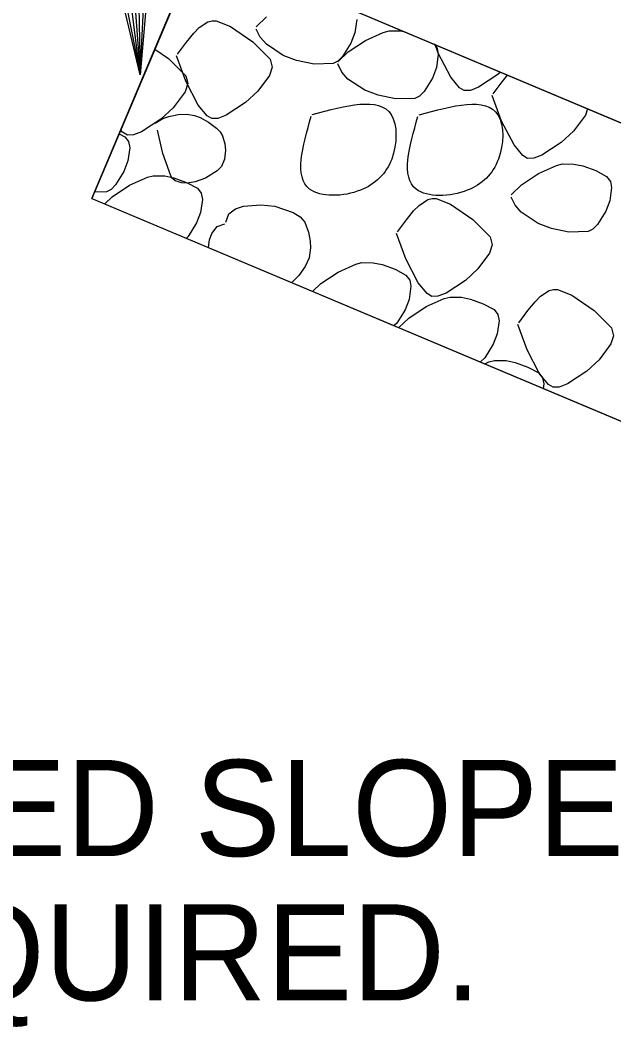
# Model space of a CAD drawing. Extents: x 3 to 3592, y -602 to 1171.
# Drawn here: x 2774.83 to 2796.43, y -287.04 to -250.42 of the extents above; entities that cross this region are included whole.
import ezdxf

# ---------------------------------------------------------------- set-up
doc = ezdxf.new("R2010")
doc.units = 0
doc.layers.add('2', color=7, linetype='Continuous')
doc.layers.add('3', color=7, linetype='Continuous')

msp = doc.modelspace()

# ---------------------------------------------------------------- linework, layer by layer
at = {"layer": '2'}
msp.add_line((2777.446, -256.901), (2781.327, -247.684), dxfattribs=at)
for points in [[(2791.968, -222.606), (2786.968, -222.606), (2776.968, -222.606), (2779.195, -252.409)], [(2764.046, -240.408), (2826.966, -266.901), (2872.927, -266.901), (2935.846, -240.408)], [(2779.425, -247.839), (2779.11, -248.032), (2779.195, -252.409), (2779.425, -247.839), (2779.607, -247.592), (2779.195, -252.409), (2778.654, -248.069), (2778.318, -247.935), (2779.195, -252.409), (2778.083, -247.705), (2778.318, -247.935)], [(2781.351, -250.688), (2781.662, -250.48)], [(2781.662, -250.48), (2781.817, -250.437)], [(2781.817, -250.437), (2781.969, -250.444)], [(2781.969, -250.444), (2782.48, -250.649)], [(2783.418, -250.661), (2783.794, -250.301)], [(2787.075, -250.395), (2787.006, -250.875)], [(2781.146, -250.892), (2781.351, -250.688)], [(2782.48, -250.649), (2783.297, -251.209)], [(2783.564, -251.036), (2783.418, -250.742)], [(2787.391, -251.154), (2788.041, -250.86)], [(2788.041, -250.86), (2788.255, -250.807)], [(2788.255, -250.807), (2788.67, -250.811)], [(2788.67, -250.811), (2788.833, -250.845)], [(2780.556, -251.655), (2780.882, -251.212)], [(2780.882, -251.212), (2781.146, -250.892)], [(2783.297, -251.209), (2783.928, -251.837)], [(2783.789, -251.294), (2783.564, -251.036)], [(2786.761, -251.571), (2787.391, -251.154)], [(2787.006, -250.875), (2786.863, -251.254)], [(2779.732, -251.471), (2780.224, -251.808)], [(2784.405, -251.697), (2783.789, -251.294)], [(2786.385, -251.93), (2786.761, -251.571)], [(2786.863, -251.254), (2786.56, -251.742)], [(2789.875, -251.284), (2790, -251.441)], [(2790.041, -251.62), (2789.924, -251.304)], [(2790, -251.441), (2790.043, -251.665)], [(2780.224, -251.808), (2780.855, -252.437)], [(2780.858, -252.639), (2780.515, -251.716)], [(2783.928, -251.837), (2784.002, -252.122)], [(2784.884, -251.88), (2784.405, -251.697)], [(2785.524, -252.015), (2784.884, -251.88)], [(2786.391, -251.907), (2786.225, -251.994)], [(2786.56, -251.742), (2786.391, -251.907)], [(2790.043, -251.665), (2789.973, -252.145)], [(2790.494, -252.489), (2790.041, -251.62)], [(2784.002, -252.122), (2783.906, -252.425)], [(2786.225, -251.994), (2785.524, -252.015)], [(2786.531, -252.305), (2786.385, -252.011)], [(2786.756, -252.563), (2786.531, -252.305)], [(2789.973, -252.145), (2789.83, -252.524)], [(2792.309, -252.309), (2792.211, -252.398)], [(2780.855, -252.437), (2780.929, -252.722)], [(2781.312, -253.507), (2780.858, -252.639)], [(2783.906, -252.425), (2783.478, -253.003)], [(2787.372, -252.967), (2786.756, -252.563)], [(2789.83, -252.524), (2789.527, -253.011)], [(2790.814, -252.874), (2790.494, -252.489)], [(2792.211, -252.398), (2791.508, -252.86)], [(2792.041, -253.102), (2792.367, -252.658)], [(2792.367, -252.658), (2792.566, -252.417)], [(2780.833, -253.024), (2780.405, -253.603)], [(2780.929, -252.722), (2780.833, -253.024)], [(2783.478, -253.003), (2783.029, -253.417)], [(2787.851, -253.15), (2787.372, -252.967)], [(2789.527, -253.011), (2789.359, -253.177)], [(2790.99, -252.979), (2790.814, -252.874)], [(2791.211, -252.974), (2790.99, -252.979)], [(2791.508, -252.86), (2791.211, -252.974)], [(2783.029, -253.417), (2782.326, -253.879)], [(2788.492, -253.285), (2787.851, -253.15)], [(2789.193, -253.263), (2788.492, -253.285)], [(2789.359, -253.177), (2789.193, -253.263)], [(2792.344, -254.086), (2792.001, -253.163)], [(2780.405, -253.603), (2779.956, -254.016)], [(2781.631, -253.893), (2781.312, -253.507)], [(2795.466, -253.638), (2795.392, -253.871)], [(2779.956, -254.016), (2779.253, -254.479)], [(2779.75, -254.16), (2780.029, -254)], [(2780.029, -254), (2780.246, -253.918)], [(2780.246, -253.918), (2780.576, -253.849)], [(2780.576, -253.849), (2780.902, -253.837)], [(2780.902, -253.837), (2781.179, -253.884)], [(2781.179, -253.884), (2781.382, -253.961)], [(2781.382, -253.961), (2781.681, -254.129)], [(2781.808, -253.998), (2781.631, -253.893)], [(2781.681, -254.129), (2781.972, -254.342)], [(2782.028, -253.992), (2781.808, -253.998)], [(2782.326, -253.879), (2782.028, -253.992)], [(2792.797, -254.954), (2792.344, -254.086)], [(2795.392, -253.871), (2794.964, -254.45)], [(2778.558, -254.493), (2778.493, -254.414)], [(2778.735, -254.598), (2778.558, -254.493)], [(2779.253, -254.479), (2778.955, -254.592)], [(2780.029, -255.266), (2779.831, -254.423)], [(2781.972, -254.342), (2782.105, -254.481)], [(2782.105, -254.481), (2782.191, -254.626)], [(2794.964, -254.45), (2794.514, -254.863)], [(2778.436, -254.549), (2778.639, -254.659)], [(2778.639, -254.659), (2778.78, -254.837)], [(2778.955, -254.592), (2778.735, -254.598)], [(2778.78, -254.837), (2778.823, -255.06)], [(2782.191, -254.626), (2782.28, -254.915)], [(2794.514, -254.863), (2793.811, -255.326)], [(2778.823, -255.06), (2778.754, -255.54)], [(2782.299, -255.143), (2782.261, -255.47)], [(2782.28, -254.915), (2782.299, -255.143)], [(2793.117, -255.34), (2792.797, -254.954)], [(2778.754, -255.54), (2778.61, -255.919)], [(2780.316, -256.079), (2780.029, -255.266)], [(2782.261, -255.47), (2782.154, -255.735)], [(2793.293, -255.445), (2793.117, -255.34)], [(2793.513, -255.439), (2793.293, -255.445)], [(2793.811, -255.326), (2793.513, -255.439)], [(2778.61, -255.919), (2778.307, -256.407)], [(2782.003, -255.903), (2781.578, -256.163)], [(2782.154, -255.735), (2782.003, -255.903)], [(2793.694, -255.996), (2794.345, -255.702)], [(2794.345, -255.702), (2794.558, -255.649)], [(2794.558, -255.649), (2794.974, -255.653)], [(2794.974, -255.653), (2795.299, -255.721)], [(2795.299, -255.721), (2795.769, -255.892)], [(2795.769, -255.892), (2796.163, -256.106)], [(2778.814, -256.424), (2779.464, -256.13)], [(2779.464, -256.13), (2779.678, -256.077)], [(2779.678, -256.077), (2780.093, -256.082)], [(2780.093, -256.082), (2780.419, -256.149)], [(2780.378, -256.183), (2780.316, -256.079)], [(2780.467, -256.26), (2780.378, -256.183)], [(2780.419, -256.149), (2780.888, -256.32)], [(2780.711, -256.338), (2780.467, -256.26)], [(2780.908, -256.342), (2780.711, -256.338)], [(2780.888, -256.32), (2781.282, -256.534)], [(2781.194, -256.296), (2780.908, -256.342)], [(2781.578, -256.163), (2781.194, -256.296)], [(2793.065, -256.413), (2793.694, -255.996)], [(2796.163, -256.106), (2796.303, -256.284)], [(2796.303, -256.284), (2796.346, -256.507)], [(2777.973, -256.659), (2777.542, -256.672)], [(2778.139, -256.572), (2777.973, -256.659)], [(2778.307, -256.407), (2778.139, -256.572)], [(2778.184, -256.841), (2778.814, -256.424)], [(2781.282, -256.534), (2781.422, -256.712)], [(2781.422, -256.712), (2781.465, -256.935)], [(2792.689, -256.773), (2793.065, -256.413)], [(2796.346, -256.507), (2796.277, -256.987)], [(2777.446, -256.901), (2824.946, -276.901), (2874.946, -276.901), (2922.446, -256.901)], [(2777.916, -257.098), (2778.184, -256.841)], [(2781.465, -256.935), (2781.396, -257.415)], [(2789.352, -257.154), (2789.663, -256.946)], [(2789.663, -256.946), (2789.818, -256.903)], [(2789.818, -256.903), (2789.971, -256.91)], [(2789.971, -256.91), (2790.482, -257.115)], [(2792.835, -257.148), (2792.689, -256.853)], [(2796.277, -256.987), (2796.133, -257.366)], [(2781.396, -257.415), (2781.253, -257.794)], [(2782.426, -257.461), (2782.668, -257.279)], [(2782.668, -257.279), (2782.963, -257.179)], [(2782.963, -257.179), (2783.591, -257.13)], [(2783.591, -257.13), (2784.093, -257.188)], [(2784.093, -257.188), (2784.765, -257.408)], [(2784.765, -257.408), (2785.018, -257.571)], [(2788.883, -257.677), (2789.147, -257.358)], [(2789.147, -257.358), (2789.352, -257.154)], [(2790.482, -257.115), (2791.298, -257.674)], [(2793.059, -257.405), (2792.835, -257.148)], [(2793.676, -257.809), (2793.059, -257.405)], [(2796.133, -257.366), (2795.831, -257.853)], [(2781.253, -257.794), (2780.95, -258.282)], [(2782.316, -257.766), (2782.426, -257.461)], [(2785.018, -257.571), (2785.184, -257.766)], [(2785.184, -257.766), (2785.326, -258.131)], [(2788.557, -258.121), (2788.883, -257.677)], [(2791.298, -257.674), (2791.93, -258.303)], [(2794.155, -257.992), (2793.676, -257.809)], [(2781.726, -258.403), (2781.809, -258.173)], [(2781.809, -258.173), (2782, -257.924)], [(2782, -257.924), (2782.276, -257.826)], [(2785.326, -258.131), (2785.383, -258.451)], [(2788.86, -259.105), (2788.517, -258.182)], [(2794.795, -258.127), (2794.155, -257.992)], [(2795.496, -258.106), (2794.795, -258.127)], [(2795.662, -258.019), (2795.496, -258.106)], [(2795.831, -257.853), (2795.662, -258.019)], [(2780.95, -258.282), (2780.883, -258.347)], [(2781.681, -258.684), (2781.726, -258.403)], [(2785.383, -258.451), (2785.391, -258.701)], [(2791.93, -258.303), (2792.004, -258.588)], [(2785.391, -258.701), (2785.341, -259.064)], [(2791.908, -258.89), (2791.48, -259.469)], [(2792.004, -258.588), (2791.908, -258.89)], [(2785.341, -259.064), (2785.204, -259.381)], [(2787.047, -259.29), (2787.261, -259.237)], [(2787.261, -259.237), (2787.676, -259.241)], [(2787.676, -259.241), (2788.002, -259.309)], [(2789.313, -259.973), (2788.86, -259.105)], [(2785.204, -259.381), (2784.968, -259.704)], [(2785.767, -260.001), (2786.397, -259.584)], [(2786.397, -259.584), (2787.047, -259.29)], [(2788.002, -259.309), (2788.471, -259.48)], [(2788.471, -259.48), (2788.865, -259.694)], [(2791.48, -259.469), (2791.031, -259.882)], [(2784.968, -259.704), (2784.721, -259.964)], [(2785.475, -260.281), (2785.767, -260.001)], [(2788.865, -259.694), (2789.006, -259.871)], [(2789.006, -259.871), (2789.049, -260.095)], [(2789.633, -260.359), (2789.313, -259.973)], [(2791.031, -259.882), (2790.327, -260.345)], [(2789.049, -260.095), (2788.979, -260.575)], [(2789.809, -260.464), (2789.633, -260.359)], [(2790.327, -260.345), (2790.03, -260.458)], [(2793.766, -260.46), (2794.077, -260.253)], [(2794.077, -260.253), (2794.232, -260.21)], [(2794.232, -260.21), (2794.385, -260.217)], [(2794.385, -260.217), (2794.896, -260.421)], [(2788.979, -260.575), (2788.836, -260.954)], [(2789.605, -260.838), (2790.256, -260.544)], [(2790.03, -260.458), (2789.809, -260.464)], [(2790.256, -260.544), (2790.469, -260.491)], [(2790.469, -260.491), (2790.885, -260.495)], [(2790.885, -260.495), (2791.21, -260.563)], [(2791.21, -260.563), (2791.679, -260.734)], [(2791.679, -260.734), (2792.074, -260.948)], [(2793.297, -260.984), (2793.561, -260.665)], [(2793.561, -260.665), (2793.766, -260.46)], [(2794.896, -260.421), (2795.712, -260.981)], [(2788.836, -260.954), (2788.533, -261.441)], [(2788.976, -261.255), (2789.605, -260.838)], [(2792.074, -260.948), (2792.214, -261.126)], [(2792.971, -261.428), (2793.297, -260.984)], [(2795.712, -260.981), (2796.344, -261.61)], [(2788.533, -261.441), (2788.442, -261.53)], [(2788.613, -261.602), (2788.976, -261.255)], [(2792.257, -261.349), (2792.188, -261.829)], [(2792.214, -261.126), (2792.257, -261.349)], [(2792.188, -261.829), (2792.044, -262.208)], [(2793.274, -262.412), (2792.931, -261.489)], [(2796.344, -261.61), (2796.418, -261.895)], [(2792.044, -262.208), (2791.741, -262.696)], [(2796.322, -262.197), (2795.894, -262.776)], [(2796.418, -261.895), (2796.322, -262.197)], [(2793.727, -263.28), (2793.274, -262.412)], [(2791.741, -262.696), (2791.581, -262.852)], [(2791.73, -262.915), (2791.88, -262.847)], [(2791.88, -262.847), (2792.093, -262.794)], [(2792.093, -262.794), (2792.508, -262.798)], [(2792.508, -262.798), (2792.834, -262.866)], [(2792.834, -262.866), (2793.303, -263.037)], [(2795.894, -262.776), (2795.444, -263.189)], [(2793.303, -263.037), (2793.697, -263.251)], [(2793.697, -263.251), (2793.838, -263.429)], [(2794.047, -263.666), (2793.727, -263.28)], [(2795.444, -263.189), (2794.741, -263.652)], [(2793.838, -263.429), (2793.881, -263.652)], [(2793.881, -263.652), (2793.858, -263.811)], [(2794.223, -263.771), (2794.047, -263.666)], [(2794.741, -263.652), (2794.443, -263.765)], [(2794.443, -263.765), (2794.223, -263.771)]]:
    msp.add_lwpolyline(points, dxfattribs=at)
msp.add_lwpolyline([(2805.077, -257.684), (2781.327, -247.684), (2777.446, -256.901), (2801.196, -266.901)], close=True, dxfattribs=at)
for points in [[(2785.461, -253.854), (2788.328, -253.854), (2788.349, -255.469), (2787.218, -256.6), (2785.36, -256.56), (2785.42, -253.914)], [(2789.342, -253.861), (2792.21, -253.861), (2792.23, -255.476), (2791.099, -256.607), (2789.241, -256.567), (2789.301, -253.921)]]:
    msp.add_spline(points, degree=3, dxfattribs=at)

# ---------------------------------------------------------------- texts
at = {"layer": '3'}
for s, p in [('FINISHED SLOPE,', (2758.04, -280.827)), ('AS REQUIRED.', (2758.04, -286.077))]:
    msp.add_text(s, height=3.5, dxfattribs=at).set_placement(p)

doc.saveas('drawing.dxf')
